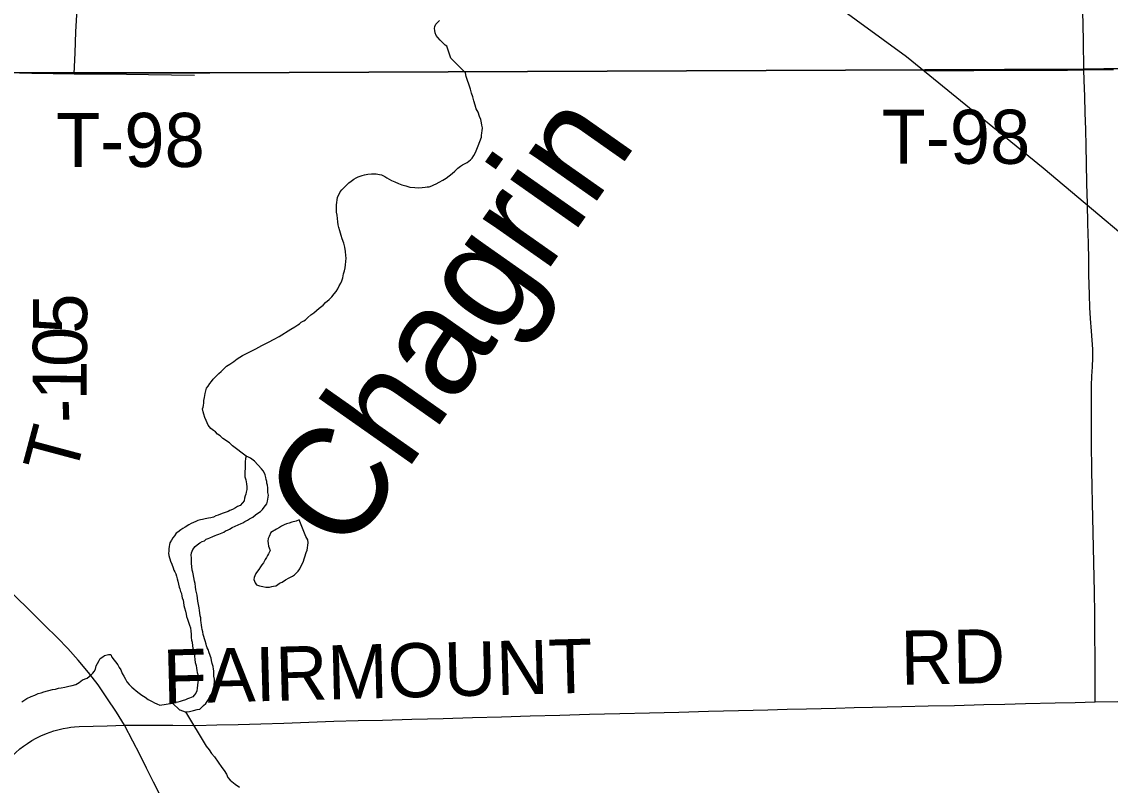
# Model space of a CAD drawing. Extents: x 103424 to 290657, y 38711 to 110967.
# Drawn here: x 214247.899 to 214248.471, y 40210.965 to 40211.366 of the extents above; entities that cross this region are included whole.
import ezdxf

# ---------------------------------------------------------------- set-up
doc = ezdxf.new("R2010")
doc.units = 0
for name, color, linetype in [('GM_X_Corporation', 7, 'Continuous'), ('GM_X_County_Road', 7, 'Continuous'), ('GM_X_County_Road_Text', 7, 'Continuous'), ('GM_X_Major_River', 7, 'Continuous'), ('GM_X_Major_River_Text', 7, 'Continuous'), ('GM_X_Minor_Lake', 7, 'Continuous'), ('GM_X_Minor_River', 7, 'Continuous'), ('GM_X_Rail_Line', 7, 'Continuous'), ('GM_X_Township_Road', 7, 'Continuous'), ('GM_X_Township_Road_Text', 7, 'Continuous')]:
    doc.layers.add(name, color=color, linetype=linetype)

msp = doc.modelspace()

# ---------------------------------------------------------------- linework, layer by layer
at = {"layer": 'GM_X_Corporation'}
for points in [[(214248.60459, 40211.34318), (214248.4568, 40211.34061), (214247.99768, 40211.33885), (214247.98504, 40211.3388), (214247.9631, 40211.33872), (214247.92595, 40211.33873), (214247.88323, 40211.33902), (214247.87822, 40211.62385)], [(214247.88879, 40210.60782), (214247.88541, 40210.97189), (214247.88429, 40211.07504), (214247.88413, 40211.07857), (214247.88412, 40211.09067), (214247.88357, 40211.10072), (214247.88307, 40211.14987), (214247.88333, 40211.15714), (214247.88339, 40211.16225), (214247.88347, 40211.16997), (214247.88347, 40211.21689), (214247.88373, 40211.26395), (214247.88347, 40211.30242), (214247.88323, 40211.33902), (214247.92595, 40211.33873), (214247.9631, 40211.33872), (214247.98504, 40211.3388), (214247.99768, 40211.33885), (214248.4568, 40211.34061), (214248.60459, 40211.34318)]]:
    msp.add_lwpolyline(points, dxfattribs=at)
at = {"layer": 'GM_X_County_Road'}
for points in [[(214247.95282, 40210.996), (214247.94856, 40211.00297), (214247.9436, 40211.0104), (214247.93891, 40211.01719), (214247.93384, 40211.02372), (214247.92845, 40211.03019), (214247.92299, 40211.03628), (214247.91754, 40211.04199), (214247.91078, 40211.04864), (214247.90403, 40211.0553), (214247.89397, 40211.06522), (214247.88391, 40211.07513)], [(214247.95282, 40210.996), (214247.96601, 40210.99607), (214247.97816, 40210.996), (214247.9903, 40210.99594), (214248.00137, 40210.99619), (214248.01244, 40210.99644), (214248.02452, 40210.9968), (214248.0366, 40210.99717), (214248.04967, 40210.99763), (214248.06274, 40210.9981), (214248.07554, 40210.99844), (214248.08833, 40210.99878), (214248.10386, 40210.9992), (214248.11203, 40210.99942), (214248.1202, 40210.99964), (214248.13573, 40211.00009), (214248.15088, 40211.00053), (214248.16603, 40211.00097), (214248.18156, 40211.00138), (214248.19709, 40211.00179), (214248.20507, 40211.00199), (214248.21305, 40211.00221), (214248.22858, 40211.00259), (214248.24411, 40211.00298), (214248.25963, 40211.00337), (214248.2675, 40211.00357), (214248.27536, 40211.00376), (214248.29089, 40211.00416), (214248.301, 40211.00443), (214248.31112, 40211.00469), (214248.32665, 40211.00509), (214248.3362, 40211.00534), (214248.34576, 40211.00559), (214248.36129, 40211.00591), (214248.37509, 40211.00619), (214248.38888, 40211.00647), (214248.40441, 40211.00685), (214248.41535, 40211.00711), (214248.42628, 40211.00738), (214248.44181, 40211.00777), (214248.45236, 40211.00803), (214248.46291, 40211.00829), (214248.47475, 40211.00851)], [(214247.88542, 40210.97144), (214247.89069, 40210.97695), (214247.89352, 40210.97971), (214247.89545, 40210.98162), (214247.89786, 40210.98365), (214247.8998, 40210.98499), (214247.90179, 40210.98643), (214247.90414, 40210.988), (214247.90633, 40210.98926), (214247.90882, 40210.99043), (214247.91182, 40210.99169), (214247.91566, 40210.99308), (214247.91853, 40210.99385), (214247.92061, 40210.99433), (214247.92278, 40210.99475), (214247.92455, 40210.99499), (214247.92645, 40210.99517), (214247.92893, 40210.99529), (214247.94363, 40210.99581), (214247.95282, 40210.996)], [(214247.97163, 40210.95898), (214247.96802, 40210.96621), (214247.9644, 40210.97344), (214247.96083, 40210.98058), (214247.95726, 40210.98771), (214247.95282, 40210.996)]]:
    msp.add_lwpolyline(points, dxfattribs=at)
at = {"layer": 'GM_X_Major_River'}
for points in [[(214248.12419, 40211.34646), (214248.1222, 40211.35275), (214248.12124, 40211.35331), (214248.1199, 40211.35463), (214248.11874, 40211.35594), (214248.1174, 40211.35726), (214248.11662, 40211.35839), (214248.11604, 40211.35972), (214248.11583, 40211.36105), (214248.11563, 40211.362), (214248.11581, 40211.36314), (214248.11636, 40211.36428), (214248.1173, 40211.36525), (214248.11824, 40211.36621)], [(214248.07763, 40211.28485), (214248.07895, 40211.28525), (214248.08065, 40211.28547), (214248.08255, 40211.28569), (214248.08502, 40211.28573), (214248.08673, 40211.28538), (214248.08788, 40211.2852), (214248.0896, 40211.28428), (214248.09056, 40211.28354), (214248.0919, 40211.28299), (214248.09305, 40211.28225), (214248.09477, 40211.28151), (214248.09669, 40211.2806), (214248.0986, 40211.27987), (214248.1007, 40211.27933), (214248.1028, 40211.27879), (214248.10527, 40211.27846), (214248.10736, 40211.2783), (214248.10926, 40211.27852), (214248.11077, 40211.27874), (214248.11191, 40211.27894), (214248.11286, 40211.27896), (214248.11437, 40211.27937), (214248.11531, 40211.27995), (214248.11663, 40211.28054), (214248.11814, 40211.28133), (214248.12002, 40211.28231), (214248.1219, 40211.28348), (214248.1234, 40211.28465), (214248.1249, 40211.28581), (214248.1264, 40211.28717), (214248.12789, 40211.28871), (214248.12939, 40211.28969), (214248.13033, 40211.29046), (214248.13184, 40211.29106), (214248.13278, 40211.29165), (214248.13371, 40211.29242), (214248.13465, 40211.29301), (214248.1354, 40211.29397), (214248.13632, 40211.29532), (214248.13725, 40211.29685), (214248.13798, 40211.29858), (214248.13871, 40211.30049), (214248.14034, 40211.30489), (214248.14033, 40211.30584), (214248.14049, 40211.30717), (214248.14066, 40211.30832), (214248.14083, 40211.30984), (214248.14061, 40211.31136), (214248.1404, 40211.3125), (214248.14, 40211.3142), (214248.1394, 40211.3159), (214248.1386, 40211.31817), (214248.13762, 40211.31986), (214248.13702, 40211.32176), (214248.13641, 40211.32403), (214248.13581, 40211.32611), (214248.13521, 40211.328), (214248.1346, 40211.33027), (214248.1338, 40211.33273), (214248.133, 40211.33481), (214248.1324, 40211.33689), (214248.13199, 40211.33878), (214248.12419, 40211.34646)], [(214248.01667, 40211.13744), (214248.00955, 40211.14284), (214248.008, 40211.14434), (214248.00454, 40211.14675), (214248.003, 40211.14806), (214248.00166, 40211.14899), (214248.00069, 40211.15011), (214247.99954, 40211.15085), (214247.99819, 40211.15197), (214247.99683, 40211.15366), (214247.99624, 40211.15498), (214247.99565, 40211.15611), (214247.99506, 40211.15762), (214247.99445, 40211.15951), (214247.99406, 40211.16065), (214247.99384, 40211.16217), (214247.9942, 40211.16312), (214247.99438, 40211.16408), (214247.99455, 40211.16541), (214247.99453, 40211.16655), (214247.99488, 40211.16827), (214247.99505, 40211.16922), (214247.99522, 40211.17037), (214247.99558, 40211.1717), (214247.99594, 40211.17304), (214247.99668, 40211.17419), (214247.9976, 40211.17554), (214247.99854, 40211.17669), (214247.99947, 40211.17785), (214248.0004, 40211.17882), (214248.00133, 40211.17978), (214248.00245, 40211.18075), (214248.00358, 40211.18191), (214248.00507, 40211.18327), (214248.00638, 40211.18462), (214248.00807, 40211.18579), (214248.01032, 40211.18715), (214248.01201, 40211.18851), (214248.01483, 40211.19027), (214248.01822, 40211.19204), (214248.0218, 40211.19381), (214248.025, 40211.19557), (214248.02838, 40211.19734), (214248.0314, 40211.19891), (214248.03403, 40211.20028), (214248.04023, 40211.20419), (214248.0423, 40211.20536), (214248.04381, 40211.20634), (214248.04475, 40211.20692), (214248.04568, 40211.2077), (214248.047, 40211.20848), (214248.04794, 40211.20907), (214248.04906, 40211.21023), (214248.05075, 40211.21158), (214248.05225, 40211.21275), (214248.05375, 40211.21392), (214248.05506, 40211.21508), (214248.05712, 40211.21663), (214248.05842, 40211.21817), (214248.06029, 40211.21973), (214248.06179, 40211.22108), (214248.06291, 40211.22262), (214248.06402, 40211.22397), (214248.06495, 40211.22532), (214248.06568, 40211.22685), (214248.06642, 40211.22819), (214248.06697, 40211.22953), (214248.06751, 40211.23106), (214248.06786, 40211.23316), (214248.0684, 40211.23469), (214248.06875, 40211.23641), (214248.06892, 40211.23793), (214248.06908, 40211.23964), (214248.06924, 40211.24136), (214248.06902, 40211.24288), (214248.06899, 40211.24497), (214248.06857, 40211.24724), (214248.06797, 40211.24932), (214248.06717, 40211.25159), (214248.06657, 40211.25329), (214248.06596, 40211.25575), (214248.06536, 40211.25746), (214248.06515, 40211.25897), (214248.06493, 40211.26049), (214248.06471, 40211.2622), (214248.06449, 40211.26391), (214248.06427, 40211.26561), (214248.06425, 40211.26732), (214248.06421, 40211.26923), (214248.06438, 40211.27075), (214248.06455, 40211.27189), (214248.06471, 40211.27342), (214248.06545, 40211.27476), (214248.06619, 40211.27629), (214248.06693, 40211.27726), (214248.07066, 40211.28093), (214248.07198, 40211.2819), (214248.07329, 40211.28287), (214248.07461, 40211.28366), (214248.07555, 40211.28405), (214248.07763, 40211.28485)], [(214247.99491, 40211.04145), (214247.99452, 40211.04259), (214247.99412, 40211.04372), (214247.9939, 40211.04505), (214247.99369, 40211.04637), (214247.99349, 40211.04732), (214247.99327, 40211.04865), (214247.99306, 40211.04998), (214247.99285, 40211.05111), (214247.99283, 40211.05244), (214247.99262, 40211.05358), (214247.99241, 40211.0551), (214247.9922, 40211.05624), (214247.99198, 40211.05775), (214247.99176, 40211.05946), (214247.99136, 40211.06117), (214247.99114, 40211.06287), (214247.99092, 40211.06439), (214247.99071, 40211.06572), (214247.9903, 40211.06723), (214247.99009, 40211.06875), (214247.98987, 40211.07046), (214247.98966, 40211.07179), (214247.98883, 40211.07558), (214247.98863, 40211.07652), (214247.98842, 40211.07747), (214247.9882, 40211.07937), (214247.98798, 40211.08107), (214247.98796, 40211.08241), (214247.98794, 40211.08393), (214247.98791, 40211.08545), (214247.98808, 40211.08659), (214247.98862, 40211.08831), (214247.98992, 40211.08985), (214247.99105, 40211.09082), (214247.99236, 40211.09179), (214247.99368, 40211.09258), (214247.99481, 40211.09298), (214247.99575, 40211.09375), (214247.99669, 40211.09415), (214247.99763, 40211.09454), (214247.99914, 40211.09514), (214248.00046, 40211.09573), (214248.0014, 40211.09613), (214248.00235, 40211.09633), (214248.00499, 40211.09751), (214248.00593, 40211.0981), (214248.00687, 40211.0985), (214248.008, 40211.09909), (214248.00932, 40211.09987), (214248.01403, 40211.10204), (214248.01497, 40211.10243), (214248.0161, 40211.10302), (214248.01742, 40211.1038), (214248.01855, 40211.10439), (214248.02024, 40211.10537), (214248.02155, 40211.10653), (214248.02286, 40211.10751), (214248.02418, 40211.10829), (214248.0253, 40211.10945), (214248.02623, 40211.1106), (214248.02753, 40211.11234), (214248.02789, 40211.11367), (214248.02806, 40211.11482), (214248.02823, 40211.11577), (214248.0284, 40211.11691), (214248.02819, 40211.11824), (214248.02817, 40211.11976), (214248.02815, 40211.12071), (214248.02793, 40211.12223), (214248.02754, 40211.12317), (214248.02752, 40211.12412), (214248.02732, 40211.12507), (214248.02711, 40211.12621), (214248.02671, 40211.12753), (214248.02631, 40211.12848), (214248.02572, 40211.12961), (214248.02475, 40211.13073), (214248.02108, 40211.13485), (214248.01896, 40211.13634), (214248.01762, 40211.13708), (214248.01667, 40211.13744)], [(214248.01667, 40211.13744), (214248.01631, 40211.13611), (214248.01615, 40211.13439), (214248.01617, 40211.13325), (214248.01619, 40211.13192), (214248.01621, 40211.13078), (214248.01604, 40211.12945), (214248.01606, 40211.12831), (214248.01609, 40211.1266), (214248.01649, 40211.12489), (214248.01691, 40211.12281), (214248.01713, 40211.12129), (214248.01715, 40211.11996), (214248.01679, 40211.11843), (214248.01662, 40211.11748), (214248.01626, 40211.11652), (214248.0159, 40211.11538), (214248.01573, 40211.11385), (214248.0148, 40211.11289), (214248.01349, 40211.11153)], [(214248.01349, 40211.11153), (214248.01217, 40211.11094), (214248.01104, 40211.11016), (214248.00954, 40211.10938), (214248.00822, 40211.10879), (214248.00728, 40211.10839), (214248.00614, 40211.10799), (214248.00463, 40211.1074), (214248.00331, 40211.10699), (214248.00199, 40211.1064), (214248.00086, 40211.106), (214247.99954, 40211.10541), (214247.99822, 40211.10501), (214247.99689, 40211.1048), (214247.99519, 40211.10439), (214247.99386, 40211.10418), (214247.99273, 40211.10397), (214247.9914, 40211.10357), (214247.99028, 40211.10298), (214247.98914, 40211.10258), (214247.98782, 40211.10199), (214247.98669, 40211.1014), (214247.98463, 40211.10003), (214247.9835, 40211.09944), (214247.98237, 40211.09867), (214247.98087, 40211.0975), (214247.97993, 40211.09691), (214247.979, 40211.09557), (214247.97826, 40211.09442), (214247.97752, 40211.09326), (214247.9766, 40211.09192), (214247.97642, 40211.09096), (214247.97625, 40211.09001), (214247.97608, 40211.08867), (214247.9761, 40211.08753), (214247.97593, 40211.08639), (214247.97614, 40211.08525), (214247.97695, 40211.08223), (214247.97773, 40211.08072), (214247.97834, 40211.07864), (214247.97874, 40211.0775), (214247.97932, 40211.07656), (214247.97972, 40211.07562), (214247.98012, 40211.07429), (214247.98052, 40211.07297), (214247.98074, 40211.07164), (214247.98114, 40211.07012), (214247.98154, 40211.06861), (214247.98194, 40211.06767), (214247.98215, 40211.06634), (214247.98274, 40211.06521), (214247.98295, 40211.06388), (214247.98316, 40211.06293), (214247.98356, 40211.0618), (214247.98377, 40211.06047), (214247.98399, 40211.05895), (214247.98439, 40211.05763), (214247.9848, 40211.05592), (214247.9852, 40211.05441), (214247.98541, 40211.05308), (214247.98582, 40211.05176), (214247.98641, 40211.05025), (214247.98701, 40211.04855), (214247.98741, 40211.04722), (214247.98763, 40211.04551), (214247.98785, 40211.04381), (214247.98788, 40211.0421), (214247.98809, 40211.04077), (214247.9883, 40211.03963), (214247.98852, 40211.03773), (214247.98873, 40211.0366), (214247.98913, 40211.03546), (214247.98934, 40211.03414), (214247.98956, 40211.03224), (214247.98978, 40211.03053), (214247.99, 40211.02901), (214247.9904, 40211.0275), (214247.99061, 40211.02598), (214247.99083, 40211.02484), (214247.99103, 40211.02371), (214247.99144, 40211.02219), (214247.99165, 40211.02086), (214247.99148, 40211.01953), (214247.99131, 40211.01858), (214247.99098, 40211.01553), (214247.99081, 40211.01419), (214247.99027, 40211.01285), (214247.98933, 40211.01189), (214247.98878, 40211.01093), (214247.98784, 40211.01053), (214247.98689, 40211.01033), (214247.98595, 40211.00993), (214247.98482, 40211.00934), (214247.98311, 40211.00894), (214247.98198, 40211.00854), (214247.98085, 40211.00814), (214247.97877, 40211.00772), (214247.97805, 40211.00761)], [(214247.97805, 40211.00761), (214247.98168, 40211.00416), (214247.98186, 40211.00416), (214247.98473, 40211.00307), (214247.98568, 40211.00308), (214247.98701, 40211.0033), (214247.98909, 40211.00371), (214247.99098, 40211.00431), (214247.9923, 40211.00452), (214247.99324, 40211.0053), (214247.99436, 40211.00646), (214247.99548, 40211.00743), (214247.99697, 40211.00954), (214247.9977, 40211.01108), (214247.99844, 40211.01242), (214247.99899, 40211.01376), (214247.99935, 40211.0151), (214247.99989, 40211.01682), (214248.00003, 40211.01929), (214248.00002, 40211.02024), (214247.9998, 40211.02176), (214247.99977, 40211.02366), (214247.99976, 40211.02461), (214247.99955, 40211.02556), (214247.99934, 40211.02688), (214247.99893, 40211.0284), (214247.99852, 40211.0301), (214247.99831, 40211.03124), (214247.99792, 40211.03218), (214247.99771, 40211.03313), (214247.99732, 40211.03408), (214247.99672, 40211.03578), (214247.99632, 40211.03672), (214247.99593, 40211.03767), (214247.99572, 40211.03861), (214247.99512, 40211.04031), (214247.99491, 40211.04145)], [(214247.89881, 40211.00831), (214247.90144, 40211.01007), (214247.9037, 40211.01105), (214247.90577, 40211.01185), (214247.90747, 40211.01264), (214247.90898, 40211.01304), (214247.91049, 40211.01364), (214247.91503, 40211.01485), (214247.91654, 40211.01507), (214247.91806, 40211.01547), (214247.91957, 40211.01569), (214247.92146, 40211.0161), (214247.92355, 40211.01651), (214247.92525, 40211.01692), (214247.92714, 40211.01752), (214247.92902, 40211.0185), (214247.93071, 40211.01986), (214247.93316, 40211.02085), (214247.93429, 40211.02163), (214247.93522, 40211.0226), (214247.93616, 40211.02337), (214247.9369, 40211.02434), (214247.93764, 40211.02549), (214247.93799, 40211.02721), (214247.93854, 40211.02855), (214247.93946, 40211.03008), (214247.94001, 40211.03104), (214247.94133, 40211.03202), (214247.94227, 40211.0326), (214247.94435, 40211.03321), (214247.94568, 40211.03323), (214247.94608, 40211.03171), (214247.94938, 40211.02778), (214247.94997, 40211.02645), (214247.95094, 40211.02514), (214247.95154, 40211.02325), (214247.95252, 40211.02174), (214247.9533, 40211.02023), (214247.95408, 40211.01892), (214247.95525, 40211.01741), (214247.9566, 40211.01611), (214247.95775, 40211.01517), (214247.95891, 40211.01405), (214247.96045, 40211.01294), (214247.96199, 40211.01182), (214247.96371, 40211.01071), (214247.96525, 40211.00959), (214247.96736, 40211.00849), (214247.96851, 40211.00775), (214247.96985, 40211.0072), (214247.97138, 40211.00665), (214247.97805, 40211.00761)]]:
    msp.add_lwpolyline(points, dxfattribs=at)
at = {"layer": 'GM_X_Minor_Lake'}
for points in [[(214248.02079, 40211.07268), (214248.02139, 40211.07079), (214248.02217, 40211.06985), (214248.02369, 40211.0693), (214248.02541, 40211.06895), (214248.02712, 40211.0686), (214248.02902, 40211.06863), (214248.03016, 40211.06884), (214248.03111, 40211.06904), (214248.03224, 40211.06925), (214248.03318, 40211.06984), (214248.03431, 40211.07062), (214248.03563, 40211.07121), (214248.03732, 40211.07238), (214248.03938, 40211.07355), (214248.04108, 40211.07434), (214248.04221, 40211.07512), (214248.04314, 40211.07609), (214248.04407, 40211.07705), (214248.04501, 40211.07821), (214248.04573, 40211.08012), (214248.04666, 40211.08166), (214248.04828, 40211.08682), (214248.04883, 40211.08797), (214248.049, 40211.0893), (214248.04917, 40211.09064), (214248.04934, 40211.09178), (214248.04912, 40211.09349), (214248.04814, 40211.09518), (214248.04458, 40211.10387)], [(214248.04458, 40211.10387), (214248.04306, 40211.10327), (214248.0408, 40211.10267), (214248.03928, 40211.10226), (214248.03796, 40211.10186), (214248.03664, 40211.10127), (214248.03532, 40211.10067), (214248.0342, 40211.0999), (214248.03269, 40211.09911), (214248.02968, 40211.09735), (214248.02877, 40211.09524), (214248.02822, 40211.09409), (214248.02805, 40211.09276), (214248.02826, 40211.09143), (214248.02847, 40211.0901), (214248.02887, 40211.08916), (214248.02927, 40211.08784), (214248.02854, 40211.08611), (214248.02799, 40211.08515), (214248.02743, 40211.08419), (214248.02669, 40211.08304), (214248.02577, 40211.08131), (214248.02503, 40211.08035), (214248.02429, 40211.0792), (214248.02336, 40211.07785), (214248.02262, 40211.07689), (214248.02188, 40211.07574), (214248.02133, 40211.07459), (214248.02096, 40211.07363), (214248.02079, 40211.07268)], [(214248.04458, 40211.10387), (214248.04306, 40211.10327), (214248.0408, 40211.10267), (214248.03928, 40211.10226), (214248.03796, 40211.10186), (214248.03664, 40211.10127), (214248.03532, 40211.10067), (214248.0342, 40211.0999), (214248.03269, 40211.09911), (214248.02968, 40211.09735), (214248.02877, 40211.09524), (214248.02822, 40211.09409), (214248.02805, 40211.09276), (214248.02826, 40211.09143), (214248.02847, 40211.0901), (214248.02887, 40211.08916), (214248.02927, 40211.08784), (214248.02854, 40211.08611), (214248.02799, 40211.08515), (214248.02743, 40211.08419), (214248.02669, 40211.08304), (214248.02577, 40211.08131), (214248.02503, 40211.08035), (214248.02429, 40211.0792), (214248.02336, 40211.07785), (214248.02262, 40211.07689), (214248.02188, 40211.07574), (214248.02133, 40211.07459), (214248.02096, 40211.07363), (214248.02079, 40211.07268), (214248.02139, 40211.07079), (214248.02217, 40211.06985), (214248.02369, 40211.0693), (214248.02541, 40211.06895), (214248.02712, 40211.0686), (214248.02902, 40211.06863), (214248.03016, 40211.06884), (214248.03111, 40211.06904), (214248.03224, 40211.06925), (214248.03318, 40211.06984), (214248.03431, 40211.07062), (214248.03563, 40211.07121), (214248.03732, 40211.07238), (214248.03938, 40211.07355), (214248.04108, 40211.07434), (214248.04221, 40211.07512), (214248.04314, 40211.07609), (214248.04407, 40211.07705), (214248.04501, 40211.07821), (214248.04573, 40211.08012), (214248.04666, 40211.08166), (214248.04828, 40211.08682), (214248.04883, 40211.08797), (214248.049, 40211.0893), (214248.04917, 40211.09064), (214248.04934, 40211.09178), (214248.04912, 40211.09349), (214248.04814, 40211.09518), (214248.04458, 40211.10387)]]:
    msp.add_lwpolyline(points, dxfattribs=at)
at = {"layer": 'GM_X_Minor_River'}
msp.add_lwpolyline([(214247.98489, 40211.00307), (214247.99567, 40210.98499), (214247.99722, 40210.98312), (214247.99858, 40210.98124), (214248.00013, 40210.97936), (214248.00402, 40210.97391), (214248.00519, 40210.97222), (214248.00636, 40210.97034), (214248.00715, 40210.96864), (214248.00831, 40210.96714), (214248.01101, 40210.96509), (214248.01331, 40210.96342)], dxfattribs=at)
at = {"layer": 'GM_X_Rail_Line'}
msp.add_lwpolyline([(214248.09552, 40211.52668), (214248.11793, 40211.5185), (214248.1399, 40211.51051), (214248.36363, 40211.34729), (214248.43553, 40211.28881), (214248.50508, 40211.23029)], dxfattribs=at)
at = {"layer": 'GM_X_Township_Road'}
for points in [[(214247.92643, 40211.33829), (214247.92683, 40211.34934), (214247.92723, 40211.36039), (214247.928, 40211.37222)], [(214248.45693, 40211.34028), (214248.45667, 40211.35581), (214248.45641, 40211.37134)], [(214248.44431, 40211.34022), (214248.44834, 40211.34024), (214248.45693, 40211.34028), (214248.47246, 40211.34058)], [(214247.88475, 40211.33708), (214247.8858, 40211.33789), (214247.88718, 40211.33841), (214247.88899, 40211.33875), (214247.89098, 40211.33889), (214247.90405, 40211.33867), (214247.91524, 40211.33848), (214247.92643, 40211.33829), (214247.93439, 40211.33823), (214247.94235, 40211.33816), (214247.95386, 40211.33802), (214247.96537, 40211.33788), (214247.97745, 40211.33767), (214247.98953, 40211.33747)], [(214248.37345, 40211.33994), (214248.38629, 40211.33999), (214248.39914, 40211.34004), (214248.41467, 40211.3401), (214248.42722, 40211.34016), (214248.43976, 40211.34021), (214248.44431, 40211.34022)], [(214248.46291, 40211.00829), (214248.46284, 40211.02044), (214248.46269, 40211.05468), (214248.4625, 40211.06599), (214248.46217, 40211.08152), (214248.462, 40211.0894), (214248.46183, 40211.09727), (214248.46149, 40211.1128), (214248.46131, 40211.12131), (214248.46113, 40211.12982), (214248.46098, 40211.14415), (214248.46083, 40211.15848), (214248.46087, 40211.16646), (214248.4609, 40211.17444), (214248.46111, 40211.17946), (214248.46151, 40211.18437), (214248.46167, 40211.18896), (214248.46159, 40211.19354), (214248.46131, 40211.19826), (214248.46091, 40211.20312), (214248.46039, 40211.20974), (214248.46003, 40211.21549), (214248.45979, 40211.22215), (214248.45959, 40211.23276), (214248.45943, 40211.24096), (214248.45927, 40211.24916), (214248.459, 40211.25958), (214248.45872, 40211.27), (214248.45851, 40211.28067), (214248.45829, 40211.29134), (214248.45808, 40211.30017), (214248.45787, 40211.30901), (214248.45762, 40211.31769), (214248.45737, 40211.32638), (214248.4571, 40211.33485), (214248.45693, 40211.34028)], [(214247.95282, 40210.996), (214247.94856, 40211.00297), (214247.9436, 40211.0104), (214247.93891, 40211.01719), (214247.93384, 40211.02372), (214247.92845, 40211.03019), (214247.92299, 40211.03628), (214247.91754, 40211.04199), (214247.91078, 40211.04864), (214247.90403, 40211.0553), (214247.89397, 40211.06522), (214247.88391, 40211.07513)], [(214247.97163, 40210.95898), (214247.96802, 40210.96621), (214247.9644, 40210.97344), (214247.96083, 40210.98058), (214247.95726, 40210.98771), (214247.95282, 40210.996)]]:
    msp.add_lwpolyline(points, dxfattribs=at)

# ---------------------------------------------------------------- texts
at = {"layer": 'GM_X_County_Road_Text'}
for s, rotation, p in [('RD', 0.9872, (214248.36084, 40211.0173)), ('FAIRMOUNT', 1.4895, (214247.97332, 40211.00731))]:
    msp.add_text(s, height=0.028409, rotation=rotation, dxfattribs=at).set_placement(p)
at = {"layer": 'GM_X_Major_River_Text'}
msp.add_text('Chagrin', height=0.056856, rotation=54.8959, dxfattribs=at).set_placement((214248.06924, 40211.08405))
at = {"layer": 'GM_X_Township_Road_Text'}
for s, height, rotation, p in [('T-98', 0.028409, 0, (214247.91687, 40211.28931)), ('T-98', 0.028409, 0, (214248.35061, 40211.29097)), ('5', 0.02841, 89.6675, (214247.9331, 40211.20168)), ('0', 0.02841, 89.6345, (214247.93299, 40211.18416)), ('1', 0.02841, 89.5004, (214247.93284, 40211.16659)), ('-', 0.02841, 91.7993, (214247.9332, 40211.15523)), ('T', 0.02841, 75.023, (214247.92667, 40211.12572))]:
    msp.add_text(s, height=height, rotation=rotation, dxfattribs=at).set_placement(p)

doc.saveas('drawing.dxf')
